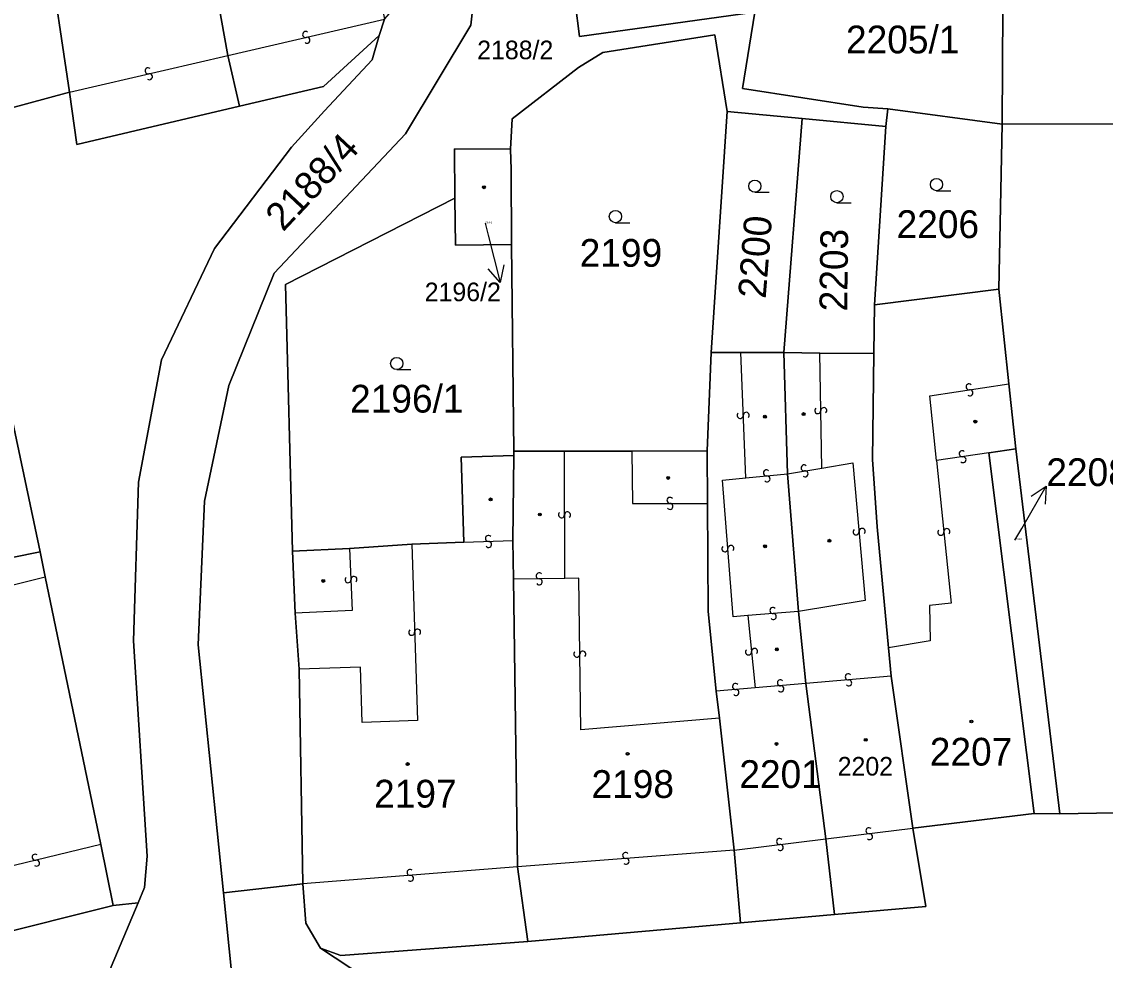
# Model space of a CAD drawing. Extents: x -596024 to -594475, y -1163820 to -1161957.
# Drawn here: x -595904.5 to -595838.1, y -1162986.7 to -1162929.2 of the extents above; entities that cross this region are included whole.
import ezdxf

# ---------------------------------------------------------------- set-up
doc = ezdxf.new("R2010")
doc.units = 0
for name, color, linetype in [('Level 1', 7, 'Continuous'), ('Level 13', 7, 'Continuous'), ('Level 3', 7, 'Continuous'), ('Level 4', 7, 'Continuous'), ('Level 5', 7, 'Continuous'), ('Level 57', 7, 'Continuous'), ('Level 60', 7, 'Continuous')]:
    doc.layers.add(name, color=color, linetype=linetype)

msp = doc.modelspace()

# ---------------------------------------------------------------- linework, layer by layer
at = {"layer": 'Level 1'}
for points in [[(-595844.88, -1162902.29), (-595852.53, -1162907.4), (-595861.47, -1162915.71), (-595870.83, -1162925.92), (-595870.3, -1162930.09), (-595859.54, -1162928.6), (-595860.31, -1162933.29), (-595852.92, -1162934.42), (-595851.41, -1162934.52)], [(-595843.91, -1162919.98), (-595844.34, -1162924.77), (-595844.4, -1162935.47)], [(-595892.11, -1162982.55), (-595893.66, -1162967.36), (-595893.27, -1162958.56), (-595891.77, -1162951.47), (-595888.99, -1162944.59), (-595880.96, -1162936.06), (-595876.94, -1162929.4), (-595876.36, -1162924.12), (-595876.51, -1162922.51)], [(-595893.43, -1162922.4), (-595891.83, -1162931.26)], [(-595901.53, -1162933.51), (-595902.86, -1162924.58)], [(-595882.57, -1162930.03), (-595882.23, -1162929.04)], [(-595882.57, -1162930.03), (-595882.99, -1162931.52), (-595885.92, -1162934.65), (-595887.94, -1162936.88), (-595892.65, -1162943.08), (-595895.91, -1162949.9), (-595897.31, -1162957.39), (-595897.62, -1162967.1), (-595896.78, -1162980.29), (-595896.94, -1162982.21), (-595897.33, -1162983.15)], [(-595882.57, -1162930.03), (-595885.98, -1162933.16), (-595891.12, -1162934.37)], [(-595861.24, -1162934.69), (-595861.99, -1162929.99), (-595868.87, -1162931.08), (-595870.36, -1162931.99), (-595874.42, -1162935.13), (-595874.51, -1162936.99)], [(-595891.12, -1162934.37), (-595891.83, -1162931.26)], [(-595915.71, -1162937.35), (-595901.53, -1162933.51)], [(-595891.12, -1162934.37), (-595901.08, -1162936.72), (-595901.53, -1162933.51)], [(-595862.23, -1162949.46), (-595861.24, -1162934.69)], [(-595856.65, -1162935.11), (-595861.24, -1162934.69)], [(-595851.41, -1162934.52), (-595851.53, -1162935.6)], [(-595851.41, -1162934.52), (-595844.4, -1162935.47)], [(-595856.65, -1162935.11), (-595857.77, -1162949.46)], [(-595851.53, -1162935.6), (-595856.65, -1162935.11)], [(-595844.4, -1162935.47), (-595822.36, -1162935.41)], [(-595852.22, -1162946.54), (-595851.53, -1162935.6)], [(-595844.4, -1162935.47), (-595844.59, -1162945.58)], [(-595874.51, -1162936.99), (-595877.95, -1162936.98), (-595877.92, -1162939.99)], [(-595874.45, -1162942.84), (-595874.48, -1162938.24), (-595874.51, -1162936.99)], [(-595887.88, -1162961.62), (-595888.3, -1162945.29), (-595877.92, -1162939.99)], [(-595874.45, -1162942.84), (-595877.89, -1162942.87), (-595877.92, -1162939.99)], [(-595874.31, -1162955.49), (-595874.45, -1162942.84)], [(-595844.59, -1162945.58), (-595852.22, -1162946.54)], [(-595844.59, -1162945.58), (-595843.98, -1162951.37)], [(-595852.26, -1162949.52), (-595852.22, -1162946.54)], [(-595925.9, -1162951.48), (-595908.18, -1162947.5), (-595905.81, -1162950.06), (-595903.34, -1162961.65)], [(-595862.47, -1162955.48), (-595862.23, -1162949.46)], [(-595860.4, -1162949.46), (-595862.23, -1162949.46)], [(-595857.77, -1162949.46), (-595860.4, -1162949.46)], [(-595857.77, -1162949.46), (-595855.56, -1162949.49)], [(-595857.77, -1162949.46), (-595857.54, -1162956.88)], [(-595855.56, -1162949.49), (-595852.26, -1162949.52)], [(-595852.26, -1162949.52), (-595852.33, -1162956), (-595852.05, -1162960.12), (-595851.35, -1162967.54)], [(-595843.98, -1162951.37), (-595843.56, -1162955.34)], [(-595843.56, -1162955.34), (-595845.22, -1162955.59)], [(-595840.87, -1162977.71), (-595843.56, -1162955.34)], [(-595877.37, -1162961.07), (-595877.54, -1162955.87), (-595874.31, -1162955.75)], [(-595874.37, -1162960.97), (-595874.31, -1162955.75)], [(-595874.31, -1162955.75), (-595874.31, -1162955.49)], [(-595871.22, -1162955.49), (-595874.31, -1162955.49)], [(-595867.09, -1162955.49), (-595871.22, -1162955.49)], [(-595862.47, -1162955.48), (-595867.09, -1162955.49)], [(-595862.47, -1162955.48), (-595862.45, -1162958.69)], [(-595845.22, -1162955.59), (-595842.44, -1162977.69)], [(-595857.54, -1162956.88), (-595856.87, -1162965.32)], [(-595861.91, -1162970.19), (-595862.41, -1162965.31), (-595862.45, -1162958.69)], [(-595884.38, -1162961.46), (-595880.57, -1162961.18)], [(-595880.57, -1162961.18), (-595877.37, -1162961.07)], [(-595874.34, -1162963.33), (-595874.37, -1162960.97)], [(-595903.34, -1162961.65), (-595908.6, -1162962.72), (-595912.73, -1162970.43)], [(-595903.34, -1162961.65), (-595903.03, -1162963.19)], [(-595887.88, -1162961.62), (-595884.38, -1162961.46)], [(-595887.71, -1162965.42), (-595887.88, -1162961.62)], [(-595903.03, -1162963.19), (-595899.62, -1162979.59)], [(-595874.08, -1162980.94), (-595874.34, -1162963.33)], [(-595887.47, -1162968.84), (-595887.71, -1162965.42)], [(-595856.87, -1162965.32), (-595856.42, -1162969.72)], [(-595851.35, -1162967.54), (-595851.19, -1162969.27)], [(-595887.24, -1162982), (-595887.47, -1162968.84)], [(-595851.19, -1162969.27), (-595849.87, -1162978.59)], [(-595856.42, -1162969.72), (-595855.2, -1162979.24)], [(-595861.91, -1162970.19), (-595861.72, -1162971.84)], [(-595861.72, -1162971.84), (-595860.81, -1162979.92)], [(-595849.87, -1162978.59), (-595842.44, -1162977.69)], [(-595840.87, -1162977.71), (-595842.44, -1162977.69)], [(-595821.81, -1162977.36), (-595840.87, -1162977.71)], [(-595849.87, -1162978.59), (-595849.08, -1162983.37), (-595854.66, -1162983.86)], [(-595855.2, -1162979.24), (-595854.66, -1162983.86)], [(-595899.62, -1162979.59), (-595898.87, -1162983.32)], [(-595860.81, -1162979.92), (-595860.43, -1162984.37)], [(-595873.46, -1162985.52), (-595874.08, -1162980.94)], [(-595907.57, -1162981.5), (-595906.63, -1162985.26), (-595898.87, -1162983.32)], [(-595892.11, -1162982.55), (-595891.41, -1162989.4), (-595901.8, -1162991.3), (-595899.15, -1162987.47), (-595897.33, -1162983.15)], [(-595892.11, -1162982.55), (-595887.24, -1162982)], [(-595886.16, -1162985.93), (-595887.06, -1162984.39), (-595887.24, -1162982)], [(-595898.87, -1162983.32), (-595897.33, -1162983.15)], [(-595854.66, -1162983.86), (-595860.43, -1162984.37)], [(-595860.43, -1162984.37), (-595873.46, -1162985.52)], [(-595886.16, -1162985.93), (-595884.92, -1162986.39), (-595873.46, -1162985.52)], [(-595871.36, -1162995.68), (-595886.16, -1162985.93)]]:
    msp.add_lwpolyline(points, dxfattribs=at)
at = {"layer": 'Level 13'}
for centre, start, end in [((-595887.07, -1162929.97), 50.3935, 282.4915), ((-595886.989, -1162930.33), 230.17904, 102.76904), ((-595896.72, -1162932.2), 50.43204, 282.53004), ((-595896.639, -1162932.559), 230.21759, 102.80759), ((-595846.426, -1162951.557), 46.04786, 278.14586), ((-595846.373, -1162951.922), 225.83341, 98.42341), ((-595860.444, -1162953.305), 129.53804, 1.63603), ((-595860.076, -1162953.294), 309.32358, 181.91358), ((-595855.694, -1162953.011), 128.26791, 0.3659), ((-595855.326, -1162953.008), 308.05345, 180.64345), ((-595846.846, -1162955.648), 45.51386, 278.10386), ((-595846.795, -1162956.013), 225.72831, 97.82631), ((-595858.836, -1162956.826), 42.92877, 275.02677), ((-595856.529, -1162956.518), 46.87951, 278.9775), ((-595858.803, -1162957.193), 222.71432, 95.30432), ((-595856.47, -1162956.882), 226.66505, 99.25505), ((-595864.748, -1162958.506), 37.37273, 269.47073), ((-595871.394, -1162959.389), 127.5931, 359.6911), ((-595871.026, -1162959.39), 307.37864, 179.96864), ((-595864.751, -1162958.874), 217.15828, 89.74828), ((-595875.874, -1162960.836), 39.28189, 271.37988), ((-595853.343, -1162960.436), 132.38338, 4.97338), ((-595852.976, -1162960.405), 312.59784, 184.69584), ((-595848.153, -1162960.458), 133.03091, 5.62091), ((-595847.786, -1162960.423), 313.24536, 185.34336), ((-595875.865, -1162961.204), 219.06743, 91.65743), ((-595861.016, -1162961.447), 311.59886, 184.18886), ((-595861.384, -1162961.473), 131.81331, 3.91131), ((-595884.474, -1162963.367), 129.7198, 2.3098), ((-595884.106, -1162963.353), 309.93426, 182.03226), ((-595872.762, -1162963.126), 37.8858, 270.4758), ((-595872.759, -1162963.494), 218.10026, 90.19826), ((-595858.443, -1162965.256), 41.57107, 274.16107), ((-595858.418, -1162965.624), 221.78553, 93.88353), ((-595880.574, -1162966.585), 129.06566, 1.65566), ((-595880.206, -1162966.576), 309.28012, 181.37812), ((-595870.454, -1162967.921), 128.23798, 0.33597), ((-595870.086, -1162967.918), 308.02352, 180.61352), ((-595859.933, -1162967.788), 133.08648, 5.67648), ((-595859.566, -1162967.753), 313.30094, 185.39893), ((-595853.825, -1162969.317), 42.07601, 274.66601), ((-595860.735, -1162969.907), 41.94176, 274.53176), ((-595857.985, -1162969.677), 42.13599, 274.72599), ((-595857.956, -1162970.044), 222.35045, 94.44845), ((-595853.796, -1162969.684), 222.29047, 94.38847), ((-595860.706, -1162970.274), 222.15621, 94.25421), ((-595852.561, -1162978.737), 44.32569, 276.42369), ((-595858.031, -1162979.397), 44.28396, 276.38196), ((-595852.519, -1162979.103), 224.11124, 96.70124), ((-595857.989, -1162979.763), 224.06951, 96.65951), ((-595903.642, -1162980.361), 50.66764, 283.25764), ((-595903.559, -1162980.72), 230.88209, 102.98009), ((-595867.463, -1162980.246), 41.55368, 274.14368), ((-595867.438, -1162980.614), 221.76814, 93.86613), ((-595880.674, -1162981.286), 41.76334, 274.35334), ((-595880.647, -1162981.654), 221.9778, 94.0758)]:
    msp.add_arc(centre, 0.184, start, end, dxfattribs=at)
at = {"layer": 'Level 3'}
for points in [[(-595891.83, -1162931.26), (-595882.23, -1162929.04)], [(-595901.53, -1162933.51), (-595891.83, -1162931.26)], [(-595860.11, -1162957.13), (-595860.4, -1162949.46)], [(-595855.45, -1162956.53), (-595855.56, -1162949.49)], [(-595848.42, -1162956.06), (-595848.83, -1162952.11), (-595843.98, -1162951.37)], [(-595871.19, -1162963.29), (-595871.22, -1162955.49)], [(-595867.09, -1162955.49), (-595867.05, -1162958.69), (-595862.45, -1162958.69)], [(-595845.22, -1162955.59), (-595848.42, -1162956.06)], [(-595857.54, -1162956.88), (-595855.45, -1162956.53)], [(-595855.45, -1162956.53), (-595853.55, -1162956.21), (-595852.78, -1162964.63), (-595856.87, -1162965.32)], [(-595848.42, -1162956.06), (-595847.52, -1162964.81), (-595848.84, -1162964.95), (-595848.81, -1162967.1), (-595851.35, -1162967.54)], [(-595859.98, -1162965.56), (-595860.87, -1162965.64), (-595861.52, -1162957.27), (-595860.11, -1162957.13)], [(-595860.11, -1162957.13), (-595857.54, -1162956.88)], [(-595880.57, -1162961.18), (-595880.21, -1162971.99), (-595883.6, -1162972.1), (-595883.71, -1162968.72), (-595887.47, -1162968.84)], [(-595877.37, -1162961.07), (-595874.37, -1162960.97)], [(-595884.38, -1162961.46), (-595884.21, -1162965.26), (-595887.71, -1162965.42)], [(-595913.77, -1162972.96), (-595907.23, -1162971.09), (-595908.46, -1162964.54), (-595903.03, -1162963.19)], [(-595871.19, -1162963.29), (-595874.34, -1162963.33)], [(-595861.72, -1162971.84), (-595870.2, -1162972.55), (-595870.34, -1162963.28), (-595871.19, -1162963.29)], [(-595856.87, -1162965.32), (-595859.98, -1162965.56)], [(-595859.98, -1162965.56), (-595859.52, -1162969.99)], [(-595851.19, -1162969.27), (-595856.42, -1162969.72)], [(-595856.42, -1162969.72), (-595859.52, -1162969.99)], [(-595859.52, -1162969.99), (-595861.91, -1162970.19)], [(-595855.2, -1162979.24), (-595849.87, -1162978.59)], [(-595860.81, -1162979.92), (-595855.2, -1162979.24)], [(-595899.62, -1162979.59), (-595907.57, -1162981.5)], [(-595860.81, -1162979.92), (-595874.08, -1162980.94)], [(-595874.08, -1162980.94), (-595887.24, -1162982)]]:
    msp.add_lwpolyline(points, dxfattribs=at)
at = {"layer": 'Level 5'}
for p, q in [((-595859.55, -1162939.64), (-595858.675, -1162939.64)), ((-595848.42, -1162939.54), (-595847.545, -1162939.54)), ((-595854.52, -1162940.28), (-595853.645, -1162940.28)), ((-595868.09, -1162941.5), (-595867.215, -1162941.5)), ((-595881.49, -1162950.5), (-595880.615, -1162950.5))]:
    msp.add_line(p, q, dxfattribs=at)
for centre, radius in [((-595876.15, -1162939.33), 0.09), ((-595876.15, -1162939.33), 0.0521), ((-595859.55, -1162939.265), 0.375), ((-595848.42, -1162939.165), 0.375), ((-595854.52, -1162939.905), 0.375), ((-595868.09, -1162941.125), 0.375), ((-595881.49, -1162950.125), 0.375), ((-595858.93, -1162953.38), 0.09), ((-595858.93, -1162953.38), 0.0521), ((-595856.56, -1162953.22), 0.09), ((-595856.56, -1162953.22), 0.0521), ((-595846.04, -1162953.68), 0.09), ((-595846.04, -1162953.68), 0.0521), ((-595864.86, -1162957.13), 0.09), ((-595864.86, -1162957.13), 0.0521), ((-595875.74, -1162958.45), 0.09), ((-595875.74, -1162958.45), 0.0521), ((-595872.72, -1162959.37), 0.09), ((-595872.72, -1162959.37), 0.0521), ((-595858.92, -1162961.32), 0.09), ((-595858.92, -1162961.32), 0.0521), ((-595854.98, -1162960.98), 0.09), ((-595854.98, -1162960.98), 0.0521), ((-595885.99, -1162963.44), 0.09), ((-595885.99, -1162963.44), 0.0521), ((-595858.2, -1162967.63), 0.09), ((-595858.2, -1162967.63), 0.0521), ((-595846.28, -1162972.05), 0.09), ((-595846.28, -1162972.05), 0.0521), ((-595852.75, -1162973.17), 0.09), ((-595852.75, -1162973.17), 0.0521), ((-595867.34, -1162974.03), 0.09), ((-595858.22, -1162973.42), 0.09), ((-595858.22, -1162973.42), 0.0521), ((-595880.82, -1162974.66), 0.09), ((-595880.82, -1162974.66), 0.0521), ((-595867.34, -1162974.03), 0.0521)]:
    msp.add_circle(centre, radius, dxfattribs=at)
at = {"layer": 'Level 57'}
for p, q in [((-595876.07, -1162941.53), (-595875.888, -1162942.26)), ((-595875.888, -1162942.26), (-595875.16, -1162945.17)), ((-595843.195, -1162960.225), (-595841.69, -1162957.63)), ((-595843.61, -1162960.94), (-595843.195, -1162960.225))]:
    msp.add_line(p, q, dxfattribs=at)
for points in [[(-595874.918, -1162944.079), (-595875.16, -1162945.17), (-595875.888, -1162944.322)], [(-595842.624, -1162958.244), (-595841.69, -1162957.63), (-595841.759, -1162958.746)]]:
    msp.add_lwpolyline(points, dxfattribs=at)
at = {"layer": 'Level 60'}
for points in [[(-595822.36, -1162935.41), (-595844.4, -1162935.47), (-595844.34, -1162924.77), (-595843.91, -1162919.98), (-595843.62, -1162916.78), (-595843.75, -1162909.29), (-595844.27, -1162909.31), (-595844.88, -1162902.29), (-595844.56, -1162902.24), (-595843.59, -1162909.55), (-595839.22, -1162908.67), (-595840.12, -1162901.52), (-595822.87, -1162898.75), (-595822.76, -1162923.03), (-595822.37, -1162935.1)], [(-595847.58, -1162920.12), (-595843.91, -1162919.98), (-595844.34, -1162924.77), (-595844.4, -1162935.47), (-595851.41, -1162934.52), (-595852.92, -1162934.42), (-595860.31, -1162933.29), (-595859.54, -1162928.6), (-595870.3, -1162930.09), (-595870.83, -1162925.92), (-595861.47, -1162915.71), (-595852.53, -1162907.4), (-595844.88, -1162902.29), (-595844.27, -1162909.31), (-595847.77, -1162909.44)], [(-595901.53, -1162933.51), (-595902.86, -1162924.58), (-595904.16, -1162917.34), (-595901.62, -1162916.57), (-595902.72, -1162912.09), (-595901.1, -1162911.76), (-595901.43, -1162910.18), (-595896.28, -1162909.41), (-595895.4, -1162912.6), (-595895.17, -1162913.77), (-595894.55, -1162916.85), (-595894.03, -1162919.44), (-595893.43, -1162922.4), (-595891.83, -1162931.26), (-595891.12, -1162934.37), (-595901.08, -1162936.72)], [(-595882.57, -1162930.03), (-595885.98, -1162933.16), (-595891.12, -1162934.37), (-595891.83, -1162931.26), (-595893.43, -1162922.4), (-595894.03, -1162919.44), (-595894.55, -1162916.85), (-595895.17, -1162913.77), (-595895.4, -1162912.6), (-595890.95, -1162911.6), (-595891.03, -1162911.14), (-595886, -1162910.31), (-595885, -1162915.24), (-595883.99, -1162920.17), (-595882.23, -1162929.04)], [(-595917.65, -1162928.86), (-595919.1, -1162922.3), (-595919.29, -1162921.37), (-595920.21, -1162916.75), (-595910.13, -1162915.61), (-595904.66, -1162914.56), (-595904.16, -1162917.34), (-595902.86, -1162924.58), (-595901.53, -1162933.51), (-595915.71, -1162937.35)], [(-595876.94, -1162929.4), (-595880.96, -1162936.06), (-595888.99, -1162944.59), (-595891.77, -1162951.47), (-595893.27, -1162958.56), (-595893.66, -1162967.36), (-595892.11, -1162982.55), (-595891.41, -1162989.4), (-595901.8, -1162991.3), (-595899.15, -1162987.47), (-595897.33, -1162983.15), (-595896.94, -1162982.21), (-595896.78, -1162980.29), (-595897.62, -1162967.1), (-595897.31, -1162957.39), (-595895.91, -1162949.9), (-595892.65, -1162943.08), (-595887.94, -1162936.88), (-595885.92, -1162934.65), (-595882.99, -1162931.52), (-595882.57, -1162930.03), (-595882.23, -1162929.04), (-595876.51, -1162922.51), (-595876.36, -1162924.12)], [(-595861.99, -1162929.99), (-595861.24, -1162934.69), (-595862.23, -1162949.46), (-595862.47, -1162955.48), (-595867.09, -1162955.49), (-595871.22, -1162955.49), (-595874.31, -1162955.49), (-595874.45, -1162942.84), (-595874.48, -1162938.24), (-595874.51, -1162936.99), (-595874.42, -1162935.13), (-595870.36, -1162931.99), (-595868.87, -1162931.08)], [(-595862.23, -1162949.46), (-595861.24, -1162934.69), (-595856.65, -1162935.11), (-595857.77, -1162949.46), (-595860.4, -1162949.46)], [(-595851.53, -1162935.6), (-595851.41, -1162934.52), (-595844.4, -1162935.47), (-595844.59, -1162945.58), (-595852.22, -1162946.54)], [(-595855.56, -1162949.49), (-595857.77, -1162949.46), (-595856.65, -1162935.11), (-595851.53, -1162935.6), (-595852.22, -1162946.54), (-595852.26, -1162949.52)], [(-595821.81, -1162977.36), (-595840.87, -1162977.71), (-595843.56, -1162955.34), (-595843.98, -1162951.37), (-595844.59, -1162945.58), (-595844.4, -1162935.47), (-595822.36, -1162935.41), (-595822.21, -1162940.2)], [(-595874.45, -1162942.84), (-595877.89, -1162942.87), (-595877.92, -1162939.99), (-595877.95, -1162936.98), (-595874.51, -1162936.99), (-595874.48, -1162938.24)], [(-595877.37, -1162961.07), (-595880.57, -1162961.18), (-595884.38, -1162961.46), (-595887.88, -1162961.62), (-595888.3, -1162945.29), (-595877.92, -1162939.99), (-595877.89, -1162942.87), (-595874.45, -1162942.84), (-595874.31, -1162955.49), (-595874.31, -1162955.75), (-595877.54, -1162955.87)], [(-595852.26, -1162949.52), (-595852.22, -1162946.54), (-595844.59, -1162945.58), (-595843.98, -1162951.37), (-595843.56, -1162955.34), (-595845.22, -1162955.59), (-595842.44, -1162977.69), (-595849.87, -1162978.59), (-595851.19, -1162969.27), (-595851.35, -1162967.54), (-595852.05, -1162960.12), (-595852.33, -1162956)], [(-595924.37, -1162957.28), (-595925.9, -1162951.48), (-595908.18, -1162947.5), (-595905.81, -1162950.06), (-595903.34, -1162961.65), (-595908.6, -1162962.72), (-595912.73, -1162970.43), (-595917.87, -1162949.91), (-595925.48, -1162951.82), (-595920.36, -1162972.45)], [(-595856.42, -1162969.72), (-595855.2, -1162979.24), (-595854.66, -1162983.86), (-595860.43, -1162984.37), (-595860.81, -1162979.92), (-595861.72, -1162971.84), (-595861.91, -1162970.19), (-595862.41, -1162965.31), (-595862.45, -1162958.69), (-595862.47, -1162955.48), (-595862.23, -1162949.46), (-595860.4, -1162949.46), (-595857.77, -1162949.46), (-595857.54, -1162956.88), (-595856.87, -1162965.32)], [(-595857.77, -1162949.46), (-595855.56, -1162949.49), (-595852.26, -1162949.52), (-595852.33, -1162956), (-595852.05, -1162960.12), (-595851.35, -1162967.54), (-595851.19, -1162969.27), (-595849.87, -1162978.59), (-595849.08, -1162983.37), (-595854.66, -1162983.86), (-595855.2, -1162979.24), (-595856.42, -1162969.72), (-595856.87, -1162965.32), (-595857.54, -1162956.88)], [(-595843.56, -1162955.34), (-595840.87, -1162977.71), (-595842.44, -1162977.69), (-595845.22, -1162955.59)], [(-595880.57, -1162961.18), (-595877.37, -1162961.07), (-595877.54, -1162955.87), (-595874.31, -1162955.75), (-595874.37, -1162960.97), (-595874.34, -1162963.33), (-595874.08, -1162980.94), (-595873.46, -1162985.52), (-595884.92, -1162986.39), (-595886.16, -1162985.93), (-595887.06, -1162984.39), (-595887.24, -1162982), (-595887.47, -1162968.84), (-595887.71, -1162965.42), (-595887.88, -1162961.62), (-595884.38, -1162961.46)], [(-595862.41, -1162965.31), (-595861.91, -1162970.19), (-595861.72, -1162971.84), (-595860.81, -1162979.92), (-595860.43, -1162984.37), (-595873.46, -1162985.52), (-595874.08, -1162980.94), (-595874.34, -1162963.33), (-595874.37, -1162960.97), (-595874.31, -1162955.75), (-595874.31, -1162955.49), (-595871.22, -1162955.49), (-595867.09, -1162955.49), (-595862.47, -1162955.48), (-595862.45, -1162958.69)], [(-595903.03, -1162963.19), (-595899.62, -1162979.59), (-595898.87, -1162983.32), (-595906.63, -1162985.26), (-595907.57, -1162981.5), (-595917.43, -1162983.88), (-595919.8, -1162974.68), (-595920.36, -1162972.45), (-595914.2, -1162970.82), (-595912.73, -1162970.43), (-595908.6, -1162962.72), (-595903.34, -1162961.65)]]:
    msp.add_lwpolyline(points, close=True, dxfattribs=at)
for points in [[(-595870.83, -1162925.92), (-595870.3, -1162930.09), (-595859.54, -1162928.6), (-595860.31, -1162933.29), (-595852.92, -1162934.42), (-595851.41, -1162934.52), (-595851.53, -1162935.6), (-595856.65, -1162935.11), (-595861.24, -1162934.69), (-595861.99, -1162929.99), (-595868.87, -1162931.08), (-595870.36, -1162931.99), (-595874.42, -1162935.13), (-595874.51, -1162936.99), (-595877.95, -1162936.98), (-595877.92, -1162939.99), (-595888.3, -1162945.29), (-595887.88, -1162961.62), (-595887.71, -1162965.42), (-595887.47, -1162968.84), (-595887.24, -1162982), (-595892.11, -1162982.55), (-595893.66, -1162967.36), (-595893.27, -1162958.56), (-595891.77, -1162951.47), (-595888.99, -1162944.59), (-595880.96, -1162936.06), (-595876.94, -1162929.4), (-595876.36, -1162924.12)], [(-595915.71, -1162937.35), (-595901.53, -1162933.51), (-595901.08, -1162936.72), (-595891.12, -1162934.37), (-595885.98, -1162933.16), (-595882.57, -1162930.03), (-595882.99, -1162931.52), (-595885.92, -1162934.65), (-595887.94, -1162936.88), (-595892.65, -1162943.08), (-595895.91, -1162949.9), (-595897.31, -1162957.39), (-595897.62, -1162967.1), (-595896.78, -1162980.29), (-595896.94, -1162982.21), (-595897.33, -1162983.15), (-595898.87, -1162983.32), (-595899.62, -1162979.59), (-595903.03, -1162963.19), (-595903.34, -1162961.65), (-595905.81, -1162950.06)], [(-595835.47, -1162992.39), (-595844.43, -1162993.2), (-595853.37, -1162994.12), (-595862.34, -1162994.83), (-595871.36, -1162995.68), (-595886.16, -1162985.93), (-595884.92, -1162986.39), (-595873.46, -1162985.52), (-595860.43, -1162984.37), (-595854.66, -1162983.86), (-595849.08, -1162983.37), (-595849.87, -1162978.59), (-595842.44, -1162977.69), (-595840.87, -1162977.71), (-595821.81, -1162977.36)], [(-595906.63, -1162985.26), (-595898.87, -1162983.32), (-595897.33, -1162983.15), (-595899.15, -1162987.47), (-595901.8, -1162991.3), (-595891.41, -1162989.4), (-595892.11, -1162982.55), (-595887.24, -1162982), (-595887.06, -1162984.39), (-595886.16, -1162985.93), (-595871.36, -1162995.68), (-595870.54, -1163001.66), (-595873.96, -1163001.94), (-595888.06, -1163002.85), (-595911.95, -1163004.11)]]:
    msp.add_lwpolyline(points, dxfattribs=at)

# ---------------------------------------------------------------- texts
at = {"layer": 'Level 4'}
for s, height, p in [('2205/1', 1.7, (-595853.965, -1162931.13)), ('2188/2', 1.14, (-595876.558, -1162931.49)), ('2206', 1.7, (-595850.866, -1162942.44)), ('2196/2', 0.1, (-595876.07, -1162941.53)), ('2199', 1.7, (-595870.28, -1162944.2)), ('2196/1', 1.7, (-595884.348, -1162953.13)), ('2208/4', 0.1, (-595843.61, -1162960.94)), ('2207', 1.7, (-595848.831, -1162974.75)), ('2201', 1.7, (-595860.499, -1162976.12)), ('2202', 1.14, (-595854.471, -1162975.36)), ('2198', 1.7, (-595869.558, -1162976.73)), ('2197', 1.7, (-595882.875, -1162977.32))]:
    msp.add_text(s, height=height, dxfattribs=at).set_placement(p)
for s, rotation, p in [('2188/4', 46.72944, (-595888.45, -1162942.097)), ('2200', 85.49433, (-595858.887, -1162946.182)), ('2203', 89.25147, (-595853.893, -1162946.943))]:
    msp.add_text(s, height=1.7, rotation=rotation, dxfattribs=at).set_placement(p)
at = {"layer": 'Level 57'}
for s, height, p in [('2196/2', 1.14, (-595879.774, -1162946.31)), ('2208/4', 1.7, (-595841.69, -1162957.63))]:
    msp.add_text(s, height=height, dxfattribs=at).set_placement(p)

doc.saveas('drawing.dxf')
